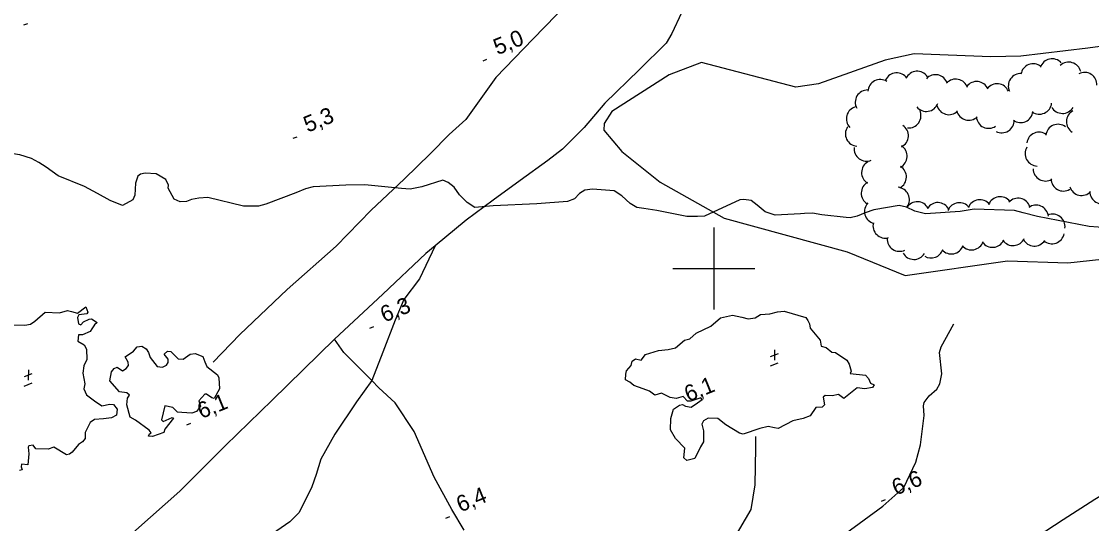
# Model space of a CAD drawing. Extents: x 362852 to 366875, y 5563573 to 5566479.
# Drawn here: x 364831.6 to 365091.9, y 5565137.9 to 5565260.2 of the extents above; entities that cross this region are included whole.
import ezdxf

# ---------------------------------------------------------------- set-up
doc = ezdxf.new("R2010")
doc.units = 0
for name, color, linetype in [('Niveau 2', 7, 'Continuous'), ('Niveau 22', 7, 'Continuous'), ('Niveau 3', 7, 'Continuous'), ('Niveau 4', 7, 'Continuous'), ('Niveau 44', 7, 'Continuous'), ('Niveau 61', 7, 'Continuous'), ('Niveau 7', 7, 'Continuous')]:
    doc.layers.add(name, color=color, linetype=linetype)

msp = doc.modelspace()

# ---------------------------------------------------------------- linework, layer by layer
at = {"layer": 'Niveau 2'}
for points in [[(364840.46, 5565222.55), (364837.58, 5565224.71), (364835.76, 5565225.83), (364833.97, 5565226.83), (364831.15, 5565227.66), (364818.82, 5565229.54), (364816.39, 5565229.4), (364815.96, 5565229.51)], [(365100.06, 5565209.61), (365091.26, 5565210.2), (365078.68, 5565212.71), (365075.24, 5565213.53), (365073.12, 5565214.15), (365063.32, 5565214.45), (365059.94, 5565213.92), (365051.51, 5565213.3), (365048.88, 5565213.95), (365046.85, 5565214.98), (365045.07, 5565215.37), (365038.93, 5565214.32), (365036.76, 5565213.55), (365034.85, 5565212.76), (365033.18, 5565212.32), (365032.15, 5565212.39), (365026.29, 5565213.08), (365024, 5565213.5), (365022.04, 5565213.44), (365021.1, 5565213.3), (365014.91, 5565212.98), (365012.45, 5565213.83), (365010.55, 5565215.41), (365009.09, 5565216.55), (365007.26, 5565216.78), (365006.28, 5565216.75), (364997.75, 5565212.73), (364996.05, 5565212.65), (364993.43, 5565212.69), (364986.12, 5565214.15), (364982.96, 5565214.58), (364981.23, 5565214.87), (364979.6, 5565215.81), (364977.58, 5565217.71), (364975.71, 5565218.93), (364970.44, 5565219.36), (364968.57, 5565219.09), (364967.28, 5565218.3), (364966.1, 5565216.95), (364964.36, 5565216.35), (364956.9, 5565215.76), (364946.31, 5565215.25), (364941.86, 5565214.9), (364939.99, 5565216.12), (364938.12, 5565217.96), (364936.86, 5565219.8), (364935.4, 5565220.94), (364934.05, 5565221.5), (364928.99, 5565219.91), (364926.12, 5565219.35), (364923.97, 5565219.45), (364915.13, 5565220.4), (364910.44, 5565220.33), (364902.53, 5565219.93), (364900.64, 5565219.4), (364898.31, 5565218.43), (364891, 5565215.67), (364889.22, 5565215.18), (364885.61, 5565215.18), (364876.91, 5565217.31), (364874.74, 5565217.16), (364872.91, 5565216.78), (364871.74, 5565216.3), (364870.14, 5565216.26), (364868.75, 5565216.93), (364867.29, 5565219.56), (364867.34, 5565220.33), (364866.67, 5565221.67), (364864.35, 5565223.07), (364861.68, 5565223.22), (364860.53, 5565222.99), (364859.87, 5565222.47), (364859.34, 5565220.76), (364859.18, 5565217.83), (364858.64, 5565216.74), (364856.12, 5565215.32), (364853.12, 5565216.57), (364850.05, 5565218.29), (364846.87, 5565219.97), (364840.46, 5565222.55)]]:
    msp.add_lwpolyline(points, dxfattribs=at)
at = {"layer": 'Niveau 22'}
for points in [[(364964.47, 5565264.59), (364956.05, 5565255.89), (364946.95, 5565246.52), (364939.69, 5565236.29), (364935.63, 5565232.62), (364931.03, 5565228.01), (364924.62, 5565221.77), (364916.66, 5565214.24), (364908.09, 5565205.46), (364896.23, 5565194.89), (364884.69, 5565183.96), (364878.16, 5565177.23)], [(364992.15, 5565262.21), (364989.81, 5565257.24), (364988.41, 5565254.87), (364981.86, 5565248.39), (364973.47, 5565240.25), (364968.42, 5565234.35), (364963.18, 5565229.06), (364959.61, 5565226.31), (364952.85, 5565221.44), (364946.31, 5565216.61), (364939.76, 5565211.76), (364932.23, 5565205.57), (364929.89, 5565203.64), (364919.45, 5565193.79), (364907.72, 5565182.84), (364892.57, 5565167.93), (364881.21, 5565156.97), (364870.09, 5565145.85), (364855.84, 5565133.18), (364847.47, 5565124.8), (364841.07, 5565117.87)], [(364932.23, 5565205.57), (364928.37, 5565197.54), (364924.58, 5565192.43), (364922.44, 5565187.44), (364919.44, 5565179.67), (364916.8, 5565172.73), (364913.09, 5565167.59), (364907.81, 5565159.68), (364904.41, 5565153.61), (364903.27, 5565149.91), (364902.2, 5565146.85), (364899.1, 5565140.6), (364896.83, 5565138.36), (364890.28, 5565133.79), (364888.29, 5565132.28), (364884.01, 5565127.47), (364881.6, 5565121.93), (364878.59, 5565113.72), (364875.39, 5565105.62), (364871.89, 5565094.97), (364869.87, 5565091.59), (364868.95, 5565090.52)], [(364998.72, 5565118.18), (365003.52, 5565119.46), (365010.31, 5565121.95), (365014.87, 5565124.4), (365023.12, 5565129.36), (365032.01, 5565135.52), (365041.11, 5565142.14), (365046.22, 5565146.74), (365049.14, 5565152.85), (365050.23, 5565157.1), (365051.13, 5565164.24), (365051.02, 5565166.62), (365051.18, 5565167.43), (365052.37, 5565169.04), (365054.26, 5565170.63), (365054.95, 5565171.97), (365055.43, 5565174.41), (365054.89, 5565179.6), (365055.31, 5565180.95), (365058.39, 5565186.58)], [(364939.27, 5565136.36), (364936.28, 5565141.34), (364931.94, 5565149.19), (364927.08, 5565160.31), (364922.44, 5565167.34), (364918.47, 5565170.93), (364916.8, 5565172.73), (364909.95, 5565179.59), (364907.72, 5565182.84)], [(364965.73, 5565077.76), (364969.45, 5565083.07), (364976.58, 5565091.91), (364982.12, 5565096.88), (364988.77, 5565104.23), (364995.08, 5565110.88), (364998.29, 5565116.93), (364998.72, 5565118.18), (365001.43, 5565126.12), (365004.94, 5565134.28), (365009.07, 5565141.39), (365010.05, 5565147.39), (365010.19, 5565156.34), (365010.2, 5565159.09)], [(365103.95, 5565150.95), (365098.12, 5565147.06), (365092.69, 5565143.82), (365084.95, 5565138.82), (365076.5, 5565133.33), (365069.21, 5565127.52), (365062.45, 5565121.81), (365059.54, 5565117.62), (365056.56, 5565110.43), (365054.62, 5565102.86), (365053.34, 5565099.9)]]:
    msp.add_lwpolyline(points, dxfattribs=at)
at = {"layer": 'Niveau 3'}
for p, q in [((364832.12, 5565259.29), (364833.08, 5565259.68)), ((364943.84, 5565250.56), (364944.8, 5565250.95)), ((364897.65, 5565231.7), (364898.61, 5565232.09)), ((364916.33, 5565185.47), (364917.29, 5565185.86)), ((365014.76, 5565180.25), (365014.71, 5565177.74)), ((365013.81, 5565178.58), (365015.7, 5565179.36)), ((364833.25, 5565175.37), (364833.2, 5565172.85)), ((365013.74, 5565176.3), (365015.67, 5565177.08)), ((364832.31, 5565173.69), (364834.2, 5565174.48)), ((364832.23, 5565171.41), (364834.17, 5565172.2)), ((364871.82, 5565162), (364872.78, 5565162.39)), ((365040.76, 5565143.36), (365041.72, 5565143.75)), ((364934.83, 5565139.25), (364935.79, 5565139.64))]:
    msp.add_line(p, q, dxfattribs=at)
at = {"layer": 'Niveau 4'}
for points in [[(364829.7, 5565186.29), (364832.35, 5565186.2), (364833.79, 5565186.48), (364834.84, 5565187.23), (364837.32, 5565189.37), (364840.8, 5565189.2), (364842.73, 5565189.8), (364843.77, 5565189.55), (364845.23, 5565189.16), (364847.2, 5565190.71), (364847.67, 5565189.42), (364847.43, 5565188.95), (364845.53, 5565188.72), (364845.18, 5565188.08), (364845.43, 5565186.56), (364846.03, 5565186.31), (364846.65, 5565187.07), (364848.06, 5565187.71), (364848.59, 5565187.8), (364850.01, 5565186.9), (364849.33, 5565186.31), (364848.69, 5565185.3), (364848.26, 5565184.68), (364846.42, 5565183.86), (364845.44, 5565183.83), (364845.31, 5565182.35), (364846.79, 5565181.46), (364847.41, 5565180.41), (364847.46, 5565177.88), (364846.75, 5565176.29), (364846.5, 5565174.5), (364846.98, 5565171.96), (364846.74, 5565170.75), (364847.41, 5565169.28), (364849.34, 5565167.77), (364851.08, 5565166.56), (364853.07, 5565167.01), (364853.93, 5565166.87), (364854.81, 5565165.8), (364854.68, 5565164.32), (364853.47, 5565163.63), (364851.55, 5565163.46), (364849.35, 5565163.24), (364848.29, 5565162.49), (364847.09, 5565160.13), (364847.08, 5565158.63), (364846.43, 5565157.8), (364845.46, 5565157.15), (364843.93, 5565155.28), (364843.26, 5565154.81), (364842.5, 5565154.69), (364839.44, 5565156.53), (364838.09, 5565156.04), (364835.08, 5565156.1), (364834.45, 5565157.02), (364833.33, 5565156.87), (364833.18, 5565156.5), (364833.32, 5565154.94), (364833.08, 5565152.23), (364831.59, 5565152.36), (364831.53, 5565151.77), (364831.73, 5565150.98), (364831.05, 5565150.83)], [(364978.76, 5565175.13), (364979.9, 5565176.41), (364980.1, 5565177.43), (364980.92, 5565178.01), (364982.29, 5565177.71), (364983.39, 5565179.1), (364986.54, 5565180.03), (364988.85, 5565180.3), (364990.68, 5565180.68), (364992.82, 5565182.56), (364994.18, 5565182.87), (364995.7, 5565184.31), (364999.22, 5565186.01), (365001.63, 5565188), (365004.53, 5565188.64), (365006.83, 5565188.16), (365008.35, 5565187.79), (365010.01, 5565187.98), (365011.33, 5565188.84), (365013.63, 5565188.98), (365015.47, 5565189.49), (365017.08, 5565189.65), (365022.39, 5565188.06), (365022.88, 5565187.33), (365023.26, 5565186.55), (365023.44, 5565185.51), (365025.83, 5565182.58), (365026.06, 5565181.12), (365027.32, 5565180.77), (365028.73, 5565179.61), (365029.55, 5565179.57), (365032.3, 5565177.73), (365032.9, 5565176.73), (365033.36, 5565175), (365033.17, 5565174.42), (365036.85, 5565174.07), (365037.61, 5565173.27), (365038.1, 5565172.1), (365038.99, 5565171.73), (365038.59, 5565171.06), (365036.74, 5565170.73), (365034.85, 5565170.95), (365031.58, 5565168.35), (365030.31, 5565169.32), (365028.74, 5565169.05), (365027.03, 5565169.14), (365026.61, 5565168.66), (365026.88, 5565166.79), (365026.31, 5565166.24), (365024.78, 5565166.17), (365023.38, 5565164.16), (365021.73, 5565163.48), (365019.17, 5565162.92), (365015.65, 5565161.09), (365014.73, 5565161.2), (365013.21, 5565161.57), (365011.17, 5565161.1), (365007.16, 5565159.69), (365006.2, 5565159.92), (365002.87, 5565161.96), (365000.95, 5565163.47), (364998.59, 5565163.61), (364997.44, 5565162.95), (364997.09, 5565162.13), (364997.46, 5565160.48), (364997.51, 5565157.82), (364996.77, 5565156.58), (364995.39, 5565153.77), (364993.42, 5565153.27), (364992.72, 5565153.92), (364992.97, 5565156.32), (364990.67, 5565158.6), (364989.46, 5565160.77), (364989.5, 5565163.53), (364990.2, 5565165.74), (364991.64, 5565166.77), (364992.37, 5565166.95), (364993.06, 5565166.49), (364994.51, 5565166.28), (364996.02, 5565167.28), (364997.11, 5565168.1), (364996.86, 5565168.56), (364994.41, 5565167.73), (364993.61, 5565167.71), (364992.53, 5565168.82), (364990.85, 5565168.38), (364989.4, 5565168.58), (364987.29, 5565169.64), (364985.66, 5565169.22), (364984.34, 5565170.16), (364982.76, 5565170.69), (364980.56, 5565171.52), (364979.59, 5565172.36), (364978.49, 5565172.91), (364978.54, 5565174.3), (364978.76, 5565175.13)]]:
    msp.add_lwpolyline(points, dxfattribs=at)
msp.add_lwpolyline([(364858.04, 5565163.84), (364857.18, 5565166.84), (364857.32, 5565168.46), (364857.81, 5565169.22), (364857.23, 5565169.72), (364855.44, 5565169.98), (364853.03, 5565172.66), (364853.43, 5565174.87), (364854.1, 5565175.65), (364854.87, 5565176.03), (364856.17, 5565175.14), (364857.06, 5565175.69), (364857.63, 5565176.42), (364857.54, 5565177.25), (364856.78, 5565178.5), (364858.81, 5565179.89), (364859.68, 5565180.94), (364860.85, 5565181.11), (364861.91, 5565180.49), (364862.49, 5565179.55), (364862.84, 5565178.39), (364864.57, 5565176.18), (364865.87, 5565176.03), (364866.85, 5565176.5), (364867.26, 5565177.17), (364867.24, 5565177.97), (364866.25, 5565179.17), (364867.07, 5565179.89), (364867.89, 5565179.85), (364869.7, 5565178.05), (364870.87, 5565177.91), (364872.58, 5565179.18), (364873.78, 5565179.3), (364875.68, 5565178.59), (364876.21, 5565177.31), (364876.62, 5565176.18), (364879.25, 5565174.15), (364879.56, 5565173.41), (364879.75, 5565170.69), (364878.45, 5565168.41), (364877.84, 5565168.54), (364876.6, 5565169.45), (364876.18, 5565169.4), (364874.68, 5565167.79), (364875.13, 5565166.54), (364874.13, 5565165.2), (364872.97, 5565164.84), (364870.56, 5565164.97), (364869.53, 5565165.04), (364868.38, 5565166.18), (364866.48, 5565166.58), (364865.59, 5565163.16), (364866.07, 5565162.74), (364868.26, 5565163.77), (364868.53, 5565163.57), (364866.46, 5565160.91), (364866.22, 5565160.13), (364863.4, 5565159.15), (364862.45, 5565159.19), (364862.72, 5565159.74), (364863.1, 5565160.02), (364862.63, 5565160.7), (364859.33, 5565163.13), (364858.04, 5565163.84)], close=True, dxfattribs=at)
at = {"layer": 'Niveau 44'}
for centre, start, end in [((365082.27, 5565248.07), 42.2218, 162.1998), ((365049.46, 5565245.02), 34.2759, 154.2538), ((365077.66, 5565246.84), 50.8204, 170.7983), ((365086.33, 5565247.24), 13.3084, 133.2863), ((365040.48, 5565243.02), 57.5874, 177.5654), ((365044.47, 5565244.65), 34.2759, 154.2538), ((365053.93, 5565244.19), 17.7412, 137.7191), ((365058.81, 5565243.12), 17.7412, 137.7191), ((365063.93, 5565242.53), 23.7389, 143.7168), ((365074.62, 5565244.46), 85.7525, 205.7305), ((365090.17, 5565244.75), 357.3061, 117.284), ((365037.38, 5565240.47), 88.8773, 208.8552), ((365068.9, 5565241.98), 23.7389, 143.7168), ((365051.68, 5565241.25), 219.066, 339.044), ((365079.17, 5565240.58), 234.2846, 354.2626), ((365035.22, 5565236.46), 104.9626, 224.9406), ((365047.38, 5565237.23), 265.0133, 24.9913), ((365057.17, 5565240.46), 194.2757, 314.2536), ((365061.98, 5565239.11), 194.2757, 314.2536), ((365074.62, 5565238.53), 234.2846, 354.2626), ((365084.78, 5565240.76), 209.7001, 329.678), ((365088.75, 5565235.73), 118.203, 238.181), ((365066.84, 5565237.13), 184.4707, 304.4487), ((365070.06, 5565236.04), 241.9399, 1.9179), ((365083.72, 5565232.12), 52.5406, 172.5186), ((365034.99, 5565232.79), 145.9957, 265.9737), ((365044.31, 5565232.34), 296.6829, 56.6608), ((365079.1, 5565230.21), 52.5406, 172.5186), ((365044.02, 5565227.35), 296.6829, 56.6608), ((365037.11, 5565229.15), 173.3226, 293.3006), ((365078.71, 5565227.96), 148.434, 268.4119), ((365038.92, 5565223.35), 119.081, 239.0589), ((365043.84, 5565222.31), 298.2554, 58.2334), ((365080.65, 5565224.31), 180.811, 300.7889), ((365038.84, 5565218.35), 119.081, 239.0589), ((365044.57, 5565216.79), 324.7097, 84.6876), ((365085.01, 5565221.87), 180.811, 300.7889), ((365089.45, 5565220.79), 196.89, 316.868), ((365064.68, 5565213.76), 38.399, 158.3769), ((365069.63, 5565214.49), 38.399, 158.3769), ((365073.99, 5565214.13), 17.3742, 137.3522), ((365094.44, 5565218.75), 180.1659, 300.1439), ((365039.64, 5565213.91), 135.858, 255.8359), ((365049.47, 5565213.26), 27.7819, 147.7598), ((365054.47, 5565213.06), 27.7819, 147.7598), ((365059.73, 5565213.04), 38.399, 158.3769), ((365078.38, 5565212.44), 6.7589, 126.7368), ((365082.41, 5565210.26), 351.9557, 111.9336), ((365041.7, 5565210.41), 165.6206, 285.5986), ((365045.13, 5565207.19), 176.5336, 296.5116), ((365062.66, 5565207.53), 221.3755, 341.3535), ((365067.78, 5565208.17), 214.8501, 334.828), ((365072.76, 5565208.59), 214.8501, 334.828), ((365077.96, 5565208.48), 206.7766, 326.7545), ((365082.25, 5565209.05), 229.1522, 349.1301), ((365048.66, 5565205.22), 209.2005, 329.1785), ((365052.85, 5565205.56), 238.3679, 341.4643), ((365057.76, 5565206.55), 221.3755, 341.3535)]:
    msp.add_arc(centre, 3, start, end, dxfattribs=at)
at = {"layer": 'Niveau 61'}
for p, q in [((365000, 5565210), (365000, 5565190)), ((364990, 5565200), (365010, 5565200))]:
    msp.add_line(p, q, dxfattribs=at)
at = {"layer": 'Niveau 7'}
msp.add_lwpolyline([(365096.99, 5565254.43), (365090.97, 5565253.68), (365074.63, 5565251.68), (365067.36, 5565251.54), (365048.69, 5565252.28), (365041.63, 5565250.73), (365025.48, 5565244.95), (365019.96, 5565244.17), (364997, 5565250.12), (364989.16, 5565247.14), (364975.18, 5565238.25), (364973.27, 5565235.35), (364973.21, 5565233.7), (364977.64, 5565228.53), (364986.91, 5565221), (365002.51, 5565212.24), (365032.42, 5565204.04), (365046.49, 5565198.28), (365071.39, 5565201.87), (365086.09, 5565201.36), (365100.35, 5565202.9)], dxfattribs=at)

# ---------------------------------------------------------------- texts
at = {"layer": 'Niveau 3'}
for s, rotation, p in [('5,0  ', 22.09, (364947.35, 5565251.92)), ('5,3  ', 22.09, (364901.16, 5565233.06)), ('6,3  ', 22.09, (364919.84, 5565186.83)), ('    6,1', 22.0899, (364988.38, 5565165.29)), ('6,1  ', 22.09, (364875.33, 5565163.36)), ('6,6  ', 22.09, (365044.27, 5565144.72)), ('6,4  ', 22.09, (364938.34, 5565140.61))]:
    msp.add_text(s, height=3.93, rotation=rotation, dxfattribs=at).set_placement(p)

doc.saveas('drawing.dxf')
